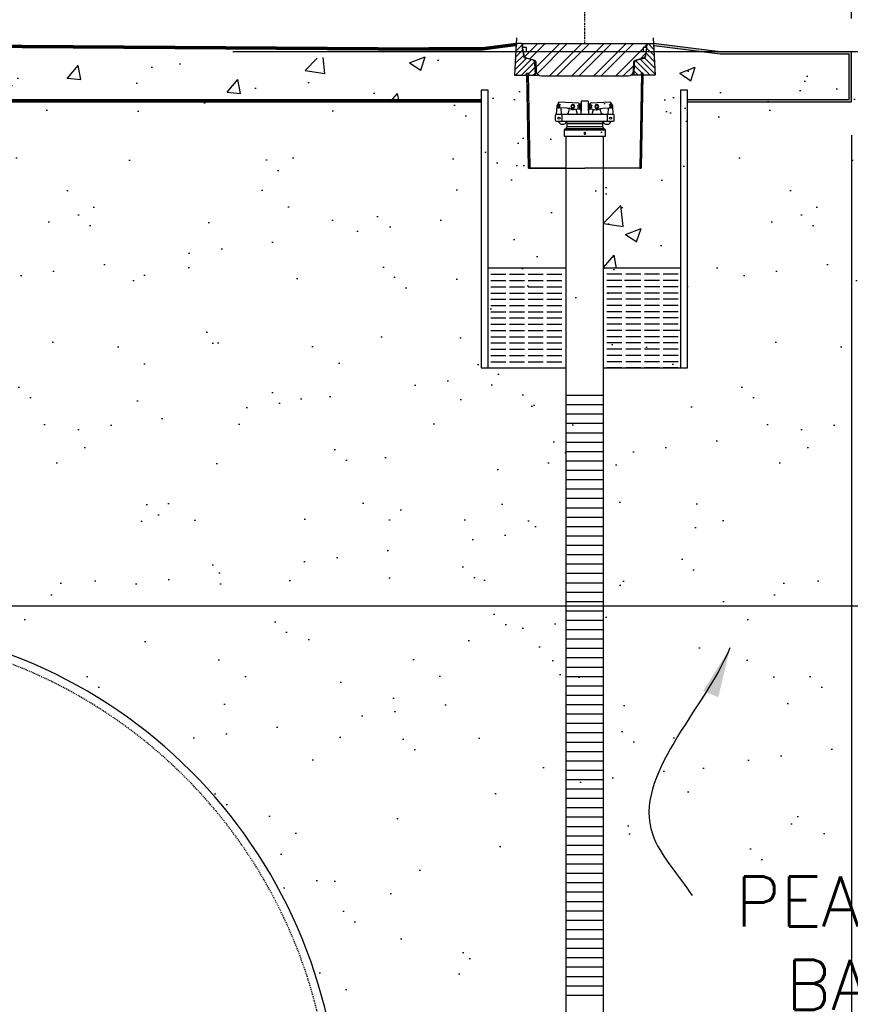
# Model space of a CAD drawing. Extents: x -169 to 6736, y -208 to 3022.
# Tile 400 of 656: x 1932 to 2032, y 870 to 988. Entities that reach past the tile are written whole.
import ezdxf

# ---------------------------------------------------------------- set-up
doc = ezdxf.new("R2010")
doc.units = 0
doc.header["$MEASUREMENT"] = 0
doc.header["$PDSIZE"] = 1
doc.linetypes.add('CENTER1', pattern=[0.6625, 0.5, -0.075, 0.0125, -0.075])
doc.linetypes.add('HIDDEN3', pattern=[0.1875, 0.125, -0.0625])
doc.layers.get('DEFPOINTS').update_dxf_attribs({"linetype": 'CONTINUOUS'})
for name, color, linetype in [('ADAPTOR-RING', 3, 'CONTINUOUS'), ('BENTONITE', 3, 'CONTINUOUS'), ('BENTONITE-HATCH', 2, 'CONTINUOUS'), ('CENTERLINE', 3, 'CENTER1'), ('CONCRETE-HATCH', 2, 'CONTINUOUS'), ('DIM', 3, 'CONTINUOUS'), ('FREEZE-LINES', 8, 'CONTINUOUS'), ('MONITOR-WELL-COVER', 2, 'CONTINUOUS'), ('MONITOR-WELL-COVER-HATCH', 252, 'CONTINUOUS'), ('MONITOR-WELL-MANHOLE', 2, 'CONTINUOUS'), ('MONITOR-WELL-MANHOLE-HATCH', 7, 'CONTINUOUS'), ('PEAGRAVEL-HATCH', 3, 'CONTINUOUS'), ('PVC-4', 4, 'CONTINUOUS'), ('PVC-4-HATCH', 7, 'CONTINUOUS'), ('TANK-SLAB', 6, 'CONTINUOUS'), ('TANK-UST', 5, 'CONTINUOUS'), ('TEXT', 3, 'CONTINUOUS'), ('WELL-CAP', 3, 'CONTINUOUS')]:
    doc.layers.add(name, color=color, linetype=linetype)
doc.styles.add('SIMPLEX', font='simplex')
doc.dimstyles.new('DIM64', dxfattribs={"dimscale": 64, "dimtxt": 0.09375, "dimasz": 0.09375, "dimexe": 0.0625, "dimexo": 0.0625, "dimgap": 0.046875, "dimtad": 1, "dimdec": 4, "dimzin": 3, "dimdsep": 46, "dimlunit": 4, "dimtxsty": 'SIMPLEX', "dimcen": 0, "dimclrd": 256, "dimclre": 256, "dimclrt": 256, "dimadec": 0, "dimazin": 0, "dimtfac": 1, "dimtdec": 4, "dimtmove": 0, "dimatfit": 3, "dimfxl": 1, "dimfrac": 2, "dimtolj": 1, "dimtzin": 0, "dimarcsym": 0})

# ---------------------------------------------------------------- blocks, each defined once
blk = doc.blocks.new('*D104')
at = {"layer": 'DEFPOINTS', "color": 0, "transparency": 16777216}
for p in [(1932.06, 917.52), (2172.84, 917.52), (1987.06, 791.52)]:
    blk.add_point(p, dxfattribs=at)
at = {"layer": 'DIM', "lineweight": -2, "transparency": 16777216}
for p, q in [((1936.06, 917.52), (2176.84, 917.52)), ((2172.84, 797.52), (2172.84, 911.52)), ((1991.06, 791.52), (2176.84, 791.52))]:
    blk.add_line(p, q, dxfattribs=at)
at = {"layer": 'DIM', "transparency": 16777216}
for points in [[(2171.84, 911.52), (2173.84, 911.52), (2172.84, 917.52)], [(2171.84, 797.52), (2173.84, 797.52), (2172.84, 791.52)]]:
    blk.add_solid(points, dxfattribs=at)
at = {"layer": 'DIM', "transparency": 16777216, "insert": (2165.27, 854.52), "char_height": 6, "attachment_point": 5, "rotation": 90, "style": 'SIMPLEX'}
blk.add_mtext('\\A1;10\'-6" O.D. (F.V.)', dxfattribs=at)
blk = doc.blocks.new('*D106')
at = {"layer": 'DEFPOINTS', "color": 0, "transparency": 16777216}
for p in [(2160.19, 984.01), (2172.84, 984.01), (1906.67, 917.52)]:
    blk.add_point(p, dxfattribs=at)
at = {"layer": 'DIM', "lineweight": -2, "transparency": 16777216}
for p, q in [((2164.19, 984.01), (2176.84, 984.01)), ((2172.84, 923.52), (2172.84, 978.01)), ((1910.67, 917.52), (2176.84, 917.52))]:
    blk.add_line(p, q, dxfattribs=at)
at = {"layer": 'DIM', "transparency": 16777216}
for points in [[(2171.84, 978.01), (2173.84, 978.01), (2172.84, 984.01)], [(2171.84, 923.52), (2173.84, 923.52), (2172.84, 917.52)]]:
    blk.add_solid(points, dxfattribs=at)
at = {"layer": 'DIM', "transparency": 16777216, "insert": (2166.27, 950.77), "char_height": 6, "attachment_point": 5, "rotation": 90, "style": 'SIMPLEX'}
blk.add_mtext('\\A1;60"', dxfattribs=at)
blk = doc.blocks.new('*D108')
at = {"layer": 'DEFPOINTS', "color": 0, "transparency": 16777216}
for p in [(1999.81, 1001.26), (1999.81, 1001.26), (2031.81, 984.01)]:
    blk.add_point(p, dxfattribs=at)
at = {"layer": 'DIM', "lineweight": -2, "transparency": 16777216}
for p, q in [((2031.81, 988.01), (2031.81, 1005.26)), ((2025.81, 1001.26), (2005.81, 1001.26))]:
    blk.add_line(p, q, dxfattribs=at)
at = {"layer": 'DIM', "transparency": 16777216}
for points in [[(2005.81, 1002.26), (2005.81, 1000.26), (1999.81, 1001.26)], [(2025.81, 1002.26), (2025.81, 1000.26), (2031.81, 1001.26)]]:
    blk.add_solid(points, dxfattribs=at)
at = {"layer": 'DIM', "transparency": 16777216, "insert": (2015.81, 1007.83), "char_height": 6, "attachment_point": 5, "style": 'SIMPLEX'}
blk.add_mtext('\\A1;2\'-8"', dxfattribs=at)
blk = doc.blocks.new('*D109')
at = {"layer": 'DEFPOINTS', "color": 0, "transparency": 16777216}
for p in [(1368.59, 978.3), (2031.81, 978.01), (1368.59, 700.52)]:
    blk.add_point(p, dxfattribs=at)
at = {"layer": 'DIM', "lineweight": -2, "transparency": 16777216}
for p, q in [((1368.59, 974.3), (1368.59, 696.52)), ((2031.81, 974.01), (2031.81, 696.52)), ((2025.81, 700.52), (1374.59, 700.52))]:
    blk.add_line(p, q, dxfattribs=at)
at = {"layer": 'DIM', "transparency": 16777216}
for points in [[(1374.59, 701.52), (1374.59, 699.52), (1368.59, 700.52)], [(2025.81, 701.52), (2025.81, 699.52), (2031.81, 700.52)]]:
    blk.add_solid(points, dxfattribs=at)
at = {"layer": 'DIM', "transparency": 16777216, "insert": (1700.2, 708.09), "char_height": 6, "attachment_point": 5, "style": 'SIMPLEX'}
blk.add_mtext('\\A1;55\'-3 1/4" (F.V. TANK SLAB)', dxfattribs=at)
blk = doc.blocks.new('*D111')
at = {"layer": 'DEFPOINTS', "color": 0, "transparency": 16777216}
for p in [(2031.81, 978.01), (1970.41, 719.02), (2031.81, 719.02)]:
    blk.add_point(p, dxfattribs=at)
at = {"layer": 'DIM', "lineweight": -2, "transparency": 16777216}
for p, q in [((2031.81, 974.01), (2031.81, 715.02)), ((1976.41, 719.02), (2025.81, 719.02))]:
    blk.add_line(p, q, dxfattribs=at)
at = {"layer": 'DIM', "transparency": 16777216}
for points in [[(1976.41, 720.02), (1976.41, 718.02), (1970.41, 719.02)], [(2025.81, 720.02), (2025.81, 718.02), (2031.81, 719.02)]]:
    blk.add_solid(points, dxfattribs=at)
at = {"layer": 'DIM', "transparency": 16777216, "insert": (2001.11, 726.59), "char_height": 6, "attachment_point": 5, "style": 'SIMPLEX'}
blk.add_mtext('\\A1;5\'-1 3/8"', dxfattribs=at)

msp = doc.modelspace()

# ---------------------------------------------------------------- hatches: boundary and pattern name
at = {"layer": 'BENTONITE-HATCH', "linetype": 'Continuous'}
h = msp.add_hatch(dxfattribs=at)
h.set_pattern_fill('ACAD_ISO02W100,_I', color=256, scale=0.15, style=2)
h.set_pattern_definition([(0, (1999.77254, 952.0772), (0, 0.75), [1.8, -0.45])])
h.paths.add_polyline_path([(1997.56144, 958.07721), (1988.22064, 958.07721), (1988.22064, 946.07721), (1997.56144, 946.07721)])
h = msp.add_hatch(dxfattribs=at)
h.set_pattern_fill('ACAD_ISO02W100,_I', color=256, scale=0.15, style=2)
h.set_pattern_definition([(180, (1999.77254, 952.0772), (0, 0.75), [1.8, -0.45])])
h.paths.add_polyline_path([(2002.06144, 958.07721), (2011.40224, 958.07721), (2011.40224, 946.07721), (2002.06144, 946.07721)])
at = {"layer": 'CONCRETE-HATCH'}
h = msp.add_hatch(dxfattribs=at)
h.set_pattern_fill('AR-CONC', color=256, scale=2.67, style=0)
h.set_pattern_definition([(50, (1937.734, 980.841), (19.151, -1.6755), [2.0025, -22.0275]), (355, (1937.734, 980.841), (-3.7047, 20.0835), [1.602, -17.622]), (100.45, (1939.33, 980.701), (15.446, 18.408), [1.702, -18.7205]), (46.184, (1937.734, 986.18), (28.495, -4.419), [3.004, -33.041]), (96.636, (1940.11, 985.813), (24.955, 26.009), [2.553, -28.081]), (351.184, (1937.734, 986.18), (24.955, 26.009), [2.403, -26.433]), (21, (1940.404, 984.846), (15.9374, -10.75), [2.0025, -22.0275]), (326, (1940.404, 984.846), (6.4965, 19.3615), [1.602, -17.622]), (71.45, (1941.733, 983.95), (22.434, 8.6116), [1.702, -18.7205]), (37.5, (1937.7344, 980.841), (0.3247, 8.8883), [0, -17.4084, 0, -17.889, 0, -17.6887]), (7.5, (1937.734, 980.841), (7.024, 10.5308), [0, -10.1994, 0, -17.0079, 0, -6.7417]), (327.5, (1931.78, 980.841), (14.25306, -0.6022), [0, -6.675, 0, -20.826, 0, -27.6345]), (317.5, (1929.11, 980.841), (15.571, 2.6728), [0, -8.6775, 0, -13.8306, 0, -19.6245])])
h.paths.add_polyline_path([(1991.54444, 984.6882), (1966.89812, 983.23549), (1905.70571, 983.73346), (1897.6864, 984.73588), (1897.47783, 983.95668), (1897.09194, 983.95668), (1897.04711, 983.9299), (1897.0206, 983.87998), (1897.0206, 978.29596), (1987.37689, 978.01471), (1987.37689, 979.40527), (1988.22064, 979.40527), (1988.22064, 958.07721), (1997.56144, 958.07721), (1997.56144, 970.07721), (1991.99664, 970.07721), (1993.06147, 970.07421), (1992.77974, 981.23519), (1991.36348, 981.23519)])
h = msp.add_hatch(dxfattribs=at)
h.set_pattern_fill('AR-CONC', color=256, scale=2.67, style=0)
h.set_pattern_definition([(50, (2002.023, 958.077), (19.151, -1.6755), [2.0025, -22.0275]), (355, (2002.023, 958.077), (-3.705, 20.084), [1.602, -17.622]), (100.45, (2003.618, 957.938), (15.446, 18.408), [1.702, -18.7205]), (46.184, (2002.023, 963.417), (28.495, -4.42), [3.004, -33.041]), (96.64, (2004.397, 963.05), (24.955, 26.01), [2.553, -28.081]), (351.18, (2002.023, 963.417), (24.955, 26.01), [2.403, -26.433]), (21, (2004.693, 962.082), (15.9374, -10.75), [2.0025, -22.0275]), (326, (2004.693, 962.082), (6.497, 19.362), [1.602, -17.622]), (71.45, (2006.02, 961.186), (22.434, 8.612), [1.702, -18.7205]), (37.5, (2002.0225, 958.077), (0.3247, 8.8883), [0, -17.4084, 0, -17.889, 0, -17.6887]), (7.5, (2002.023, 958.077), (7.024, 10.5308), [0, -10.1994, 0, -17.0079, 0, -6.7417]), (327.5, (1996.0684, 958.077), (14.2531, -0.6022), [0, -6.675, 0, -20.826, 0, -27.6345]), (317.5, (1993.398, 958.077), (15.571, 2.6728), [0, -8.6775, 0, -13.8306, 0, -19.6245])])
h.paths.add_polyline_path([(2031.53019, 983.73346), (2016.04381, 983.73346), (2008.07628, 984.72941), (2008.2594, 981.23519), (2006.77568, 981.23519), (2006.56141, 970.07421), (2006.40519, 970.07721), (2002.06144, 970.07721), (2002.06144, 958.07721), (2011.28314, 958.07721), (2011.28314, 979.40527), (2012.12689, 979.40527), (2012.12689, 978.29596), (2031.53019, 978.29596)])
at = {"layer": 'MONITOR-WELL-COVER-HATCH'}
h = msp.add_hatch(dxfattribs=at)
h.set_pattern_fill('ANSI32', color=256, scale=5, style=0)
h.set_pattern_definition([(45, (25.3944, 1e-13), (-1.3258252, 1.3258252), []), (45, (26.2782, 1e-13), (-1.3258252, 1.3258252), [])])
edge = h.paths.add_edge_path()
edge.add_line((1994.60723, 981.08755), (2005.01565, 981.08755))
edge.add_arc((2005.01565, 981.6781), 0.59055, 270, 357.0001562)
edge.add_line((2005.60539, 981.64719), (2005.66457, 982.77639))
edge.add_arc((2005.90046, 982.76403), 0.23622, 465, 537.0001562, ccw=False)
edge.add_line((2005.83933, 982.9922), (2006.79194, 983.24746))
edge.add_arc((2006.69004, 983.62774), 0.3937, 285, 353.6889707)
edge.add_line((2007.08136, 983.58446), (2007.13613, 984.07967))
edge.add_line((2007.13613, 984.07967), (2006.82117, 984.07967))
edge.add_line((2006.82117, 984.07967), (2006.82117, 984.55211))
edge.add_line((2006.82117, 984.55211), (2007.23455, 984.55211))
edge.add_line((2007.23455, 984.55211), (2007.23455, 984.92613))
edge.add_line((2007.23455, 984.92613), (2007.18341, 985.01471))
edge.add_line((2007.18341, 985.01471), (1992.43947, 985.01471))
edge.add_line((1992.43947, 985.01471), (1992.38833, 984.92613))
edge.add_line((1992.38833, 984.92613), (1992.38833, 984.55211))
edge.add_line((1992.38833, 984.55211), (1992.80171, 984.55211))
edge.add_line((1992.80171, 984.55211), (1992.80171, 984.07967))
edge.add_line((1992.80171, 984.07967), (1992.48675, 984.07967))
edge.add_line((1992.48675, 984.07967), (1992.54152, 983.58446))
edge.add_arc((1992.93283, 983.62774), 0.3937, 186.3110293, 255)
edge.add_line((1992.83094, 983.24746), (1993.78355, 982.9922))
edge.add_arc((1993.72242, 982.76403), 0.23622, 362.9998438, 435, ccw=False)
edge.add_line((1993.95831, 982.77639), (1994.01749, 981.64719))
edge.add_arc((1994.60723, 981.6781), 0.59055, 182.9998438, 270)
at = {"layer": 'MONITOR-WELL-MANHOLE-HATCH'}
h = msp.add_hatch(dxfattribs=at)
h.set_pattern_fill('LINE', color=256, scale=4, angle=45, style=0)
h.set_pattern_definition([(45, (2029.45473, 1025.5573), (-0.3535534, 0.3535534), [])])
h.paths.add_polyline_path([(1993.82886, 982.69157, 0.324919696), (1993.5376, 983.05126), (1992.67147, 983.28333, -0.315298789), (1992.49729, 983.49092), (1992.4277, 984.28637), (1992.34896, 984.42275), (1992.34896, 984.6407), (1992.29448, 984.94965, 0.363970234), (1992.21694, 985.01471), (1991.56155, 985.01471), (1991.36348, 981.23519), (1992.77974, 981.23519), (1992.8214, 981.47141), (1993.05762, 981.47141), (1993.09927, 981.23519), (1993.90519, 981.23519)])
h = msp.add_hatch(dxfattribs=at)
h.set_pattern_fill('LINE', color=256, scale=4, angle=135, style=0)
h.set_pattern_definition([(135, (25.39435, 1e-13), (-0.35355339, -0.35355339), [])])
h.paths.add_polyline_path([(2008.06132, 985.01471), (2007.40594, 985.01471, 0.363970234), (2007.3284, 984.94965), (2007.27392, 984.6407), (2007.27392, 984.42275), (2007.19518, 984.28637), (2007.12559, 983.49092, -0.315298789), (2006.95141, 983.28333), (2006.08528, 983.05126, 0.324919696), (2005.79402, 982.69157), (2005.71769, 981.23519), (2006.52361, 981.23519), (2006.56526, 981.47141), (2006.76199, 981.47141), (2006.80148, 981.47141), (2006.84314, 981.23519), (2008.2594, 981.23519)])
at = {"layer": 'PEAGRAVEL-HATCH'}
h = msp.add_hatch(dxfattribs=at)
h.set_pattern_fill('AR-SAND', color=256, scale=7.5, style=0)
h.set_pattern_definition([(37.5, (1976.628, 854.523), (-0.47245, 14.4512), [0, -11.4, 0, -12.75, 0, -12.1875]), (7.5, (1976.628, 854.523), (13.2733, 21.1661), [0, -6.15, 0, -10.275, 0, -3.9375]), (327.5, (1967.403, 854.523), (23.35606, 0.04244), [0, -3.75, 0, -13.5, 0, -17.625]), (317.5, (1967.403, 854.523), (22.546, 6.5826), [0, -1.875, 0, -8.85, 0, -10.125])])
h.paths.add_polyline_path([(2148.18907, 982.01471), (2006.41709, 982.01471), (2006.41709, 978.01471), (1986.73254, 978.01471), (1986.73254, 946.07721), (1985.58004, 769.87114), (2011.23179, 768.70325), (2063.50672, 847.60977), (2065.73677, 853.03088), (2067.01001, 856.13125), (2068.85764, 860.79111), (2070.76335, 866.28076), (2071.72467, 868.85813), (2073.27975, 873.06289), (2074.0832, 874.37688), (2075.11992, 877.00486), (2076.72683, 879.63284), (2078.04865, 882.26082), (2079.95826, 884.76681), (2082.60189, 893.17634), (2084.96039, 897.17253), (2085.6426, 899.34269), (2088.87546, 908.84025), (2092.48691, 917.52328), (2095.38775, 924.30849)])
h.paths.add_polyline_path([(1979.78588, 867.55102), (2038.78588, 867.55102), (2038.78588, 886.55102), (1979.78588, 886.55102)])
h = msp.add_hatch(dxfattribs=at)
h.set_pattern_fill('AR-SAND', color=256, scale=7.5, style=0)
h.set_pattern_definition([(37.5, (1889.872, 854.523), (-0.47245, 14.4512), [0, -11.4, 0, -12.75, 0, -12.1875]), (7.5, (1889.872, 854.523), (13.2733, 21.166), [0, -6.15, 0, -10.275, 0, -3.9375]), (327.5, (1880.647, 854.523), (23.3561, 0.0424), [0, -3.75, 0, -13.5, 0, -17.625]), (317.5, (1880.647, 854.523), (22.546, 6.5826), [0, -1.875, 0, -8.85, 0, -10.125])])
edge = h.paths.add_edge_path()
edge.add_line((1987.37689, 978.01471), (1897.0206, 978.01471))
edge.add_line((1897.0206, 978.01471), (1897.0206, 976.75093))
edge.add_line((1897.0206, 976.75093), (1897.00608, 973.7036))
edge.add_line((1897.00608, 973.7036), (1892.87495, 973.7036))
edge.add_line((1892.87495, 973.7036), (1892.87495, 930.05404))
edge.add_line((1892.87495, 930.05404), (1890.16072, 930.05404))
edge.add_arc((1890.80992, 930.05404), 0.6492, 180, 270)
edge.add_line((1890.80992, 929.40484), (1890.80992, 929.05328))
edge.add_line((1890.80992, 929.05328), (1893.62111, 929.05328))
edge.add_arc((1893.62111, 923.05328), 6, 0, 90, ccw=False)
edge.add_line((1899.62111, 923.05328), (1899.62111, 915.52328))
edge.add_line((1899.62111, 915.52328), (1900.66072, 915.52328))
edge.add_line((1900.66072, 915.52328), (1901.66072, 917.52328))
edge.add_line((1901.66072, 917.52328), (1906.66072, 917.52328))
edge.add_line((1906.66072, 917.52328), (1907.66072, 915.52328))
edge.add_line((1907.66072, 915.52328), (1912.19673, 915.52328))
edge.add_arc((1909.34426, 854.52328), 61.06666, 0, 87.3226925, ccw=False)
edge.add_line((1970.41092, 854.52328), (1972.16709, 854.52328))
edge.add_line((1972.16709, 854.52328), (1997.56144, 946.07721))
edge.add_line((1997.56144, 946.07721), (1987.37689, 946.07721))
edge.add_line((1987.37689, 946.07721), (1987.37689, 978.01471))
at = {"layer": 'TANK-SLAB'}
msp.add_hatch(color=256, dxfattribs=at).paths.add_polyline_path([(2031.81144, 984.01471), (2016.06132, 984.01471), (2008.06132, 985.01471), (2008.07628, 984.72941), (2016.04381, 983.73346), (2031.53019, 983.73346), (2031.53019, 978.29596), (2012.12689, 978.29596), (2012.12689, 978.01471), (2031.81144, 978.01471)])

# ---------------------------------------------------------------- linework, layer by layer
at = {"layer": 'ADAPTOR-RING', "color": 7}
for p, q in [((1997.68564, 975.40642), (2001.93724, 975.40642)), ((1997.68564, 975.05356), (2001.93724, 975.05356)), ((2002.23772, 974.66356), (1997.38516, 974.66356)), ((1997.5606, 974.83703), (2002.06228, 974.83703))]:
    msp.add_line(p, q, dxfattribs=at)
at = {"layer": 'ADAPTOR-RING', "linetype": 'Continuous'}
msp.add_line((1997.38516, 974.66356), (2002.23772, 974.66356), dxfattribs=at)
at = {"layer": 'ADAPTOR-RING'}
msp.add_lwpolyline([(1997.5144, 975.65005), (2002.10901, 975.65005), (2002.06171, 975.62262), (2002.10901, 975.65005), (2002.06183, 975.62269, 0.26744243), (2001.93724, 975.40642), (2001.93724, 975.05356, 0.267926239), (2002.06222, 974.83706), (2002.17523, 974.77181, -0.267926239), (2002.23772, 974.66356), (2002.23772, 973.84563), (1997.38516, 973.84563), (1997.38516, 974.66356, -0.267926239), (1997.44765, 974.77181), (1997.56066, 974.83706, 0.267926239), (1997.68564, 975.05356), (1997.68564, 975.40642, 0.26744243), (1997.56105, 975.62269), (1997.51387, 975.65005), (1997.56117, 975.62262), (1997.51387, 975.65005)], format="xyb", dxfattribs=at)
at = {"layer": 'ADAPTOR-RING', "linetype": 'Continuous'}
msp.add_lwpolyline([(1999.92036, 974.25469), (1999.8659, 974.34902), (1999.75698, 974.34902), (1999.70252, 974.25469), (1999.75698, 974.16036), (1999.8659, 974.16036)], close=True, dxfattribs=at)
at = {"layer": 'BENTONITE', "linetype": 'Continuous'}
for p, q in [((1997.56144, 958.07721), (1988.22064, 958.07721)), ((2011.28314, 958.07721), (2002.06144, 958.07721))]:
    msp.add_line(p, q, dxfattribs=at)
for points in [[(1988.22064, 946.07721), (1988.22064, 979.40527), (1987.37689, 979.40527), (1987.37689, 946.07721), (1997.56144, 946.07721)], [(2002.06144, 946.07721), (2012.12689, 946.07721), (2012.12689, 979.40527), (2011.28314, 979.40527), (2011.28314, 946.07721)]]:
    msp.add_lwpolyline(points, dxfattribs=at)
at = {"layer": 'CENTERLINE', "linetype": 'CENTER1', "ltscale": 0.5}
msp.add_lwpolyline([(1999.81144, 985.01471), (1999.81144, 1029.15474)], dxfattribs=at)
at = {"layer": 'DEFPOINTS'}
for points in [[(1991.59801, 985.71037), (1991.36348, 981.23519), (1992.8472, 981.23519), (1993.06147, 970.07421), (1993.21769, 970.07721), (1999.81144, 970.07721)], [(1991.59801, 985.71037), (1991.36348, 981.23519), (1992.8472, 981.23519), (1993.06147, 970.07421), (1993.21769, 970.07721), (1999.81144, 970.07721)], [(2008.02487, 985.71037), (2008.2594, 981.23519), (2006.77568, 981.23519), (2006.56141, 970.07421), (2006.40519, 970.07721), (1999.81144, 970.07721)], [(2008.02487, 985.71037), (2008.2594, 981.23519), (2006.77568, 981.23519), (2006.56141, 970.07421), (2006.40519, 970.07721), (1999.81144, 970.07721)]]:
    msp.add_lwpolyline(points, dxfattribs=at)
at = {"layer": 'FREEZE-LINES', "linetype": 'Continuous'}
msp.add_line((2245.43325, 984.01471), (1957.56005, 984.01471), dxfattribs=at)
at = {"layer": 'MONITOR-WELL-COVER', "linetype": 'Continuous'}
msp.add_lwpolyline([(2005.01565, 981.08755), (1994.60723, 981.08755, -0.398960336), (1994.01749, 981.64719), (1993.95831, 982.77639, 0.32492045), (1993.78355, 982.9922), (1992.83094, 983.24746, -0.309020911), (1992.54152, 983.58446), (1992.48675, 984.07967), (1992.80171, 984.07967), (1992.80171, 984.55211), (1992.38833, 984.55211), (1992.38833, 984.92613), (1992.43947, 985.01471), (2007.18341, 985.01471), (2007.23455, 984.92613), (2007.23455, 984.55211), (2006.82117, 984.55211), (2006.82117, 984.07967), (2007.13613, 984.07967), (2007.08136, 983.58446, -0.309020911), (2006.79194, 983.24746), (2005.83933, 982.9922, 0.32492045), (2005.66457, 982.77639), (2005.60539, 981.64719, -0.398960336)], format="xyb", close=True, dxfattribs=at)
at = {"layer": 'MONITOR-WELL-MANHOLE', "color": 7}
for p, q in [((1992.21694, 985.01471), (2007.40594, 985.01471)), ((1993.90519, 981.23519), (1994.21662, 981.23519)), ((2005.71769, 981.23519), (2005.40626, 981.23519))]:
    msp.add_line(p, q, dxfattribs=at)
at = {"layer": 'MONITOR-WELL-MANHOLE', "color": 7, "linetype": 'Continuous'}
for p, q in [((1997.56144, 970.07721), (1993.21769, 970.07721)), ((2006.40519, 970.07721), (2002.06144, 970.07721))]:
    msp.add_line(p, q, dxfattribs=at)
at = {"layer": 'MONITOR-WELL-MANHOLE', "linetype": 'Continuous'}
for points in [[(1993.05762, 981.47141), (1993.09927, 981.23519), (1993.90519, 981.23519), (1993.82886, 982.69157, 0.324919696), (1993.5376, 983.05126), (1992.67147, 983.28333, -0.315298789), (1992.49729, 983.49092), (1992.4277, 984.28637), (1992.34896, 984.42275), (1992.34896, 984.6407), (1992.29448, 984.94965, 0.363970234), (1992.21694, 985.01471), (1991.56155, 985.01471), (1991.36348, 981.23519), (1992.77974, 981.23519), (1992.8214, 981.47141)], [(2006.56526, 981.47141), (2006.52361, 981.23519), (2005.71769, 981.23519), (2005.79402, 982.69157, -0.324919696), (2006.08528, 983.05126), (2006.95141, 983.28333, 0.315298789), (2007.12559, 983.49092), (2007.19518, 984.28637), (2007.27392, 984.42275), (2007.27392, 984.6407), (2007.3284, 984.94965, -0.363970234), (2007.40594, 985.01471), (2008.06132, 985.01471), (2008.2594, 981.23519), (2006.84314, 981.23519), (2006.80148, 981.47141)]]:
    msp.add_lwpolyline(points, format="xyb", close=True, dxfattribs=at)
for points in [[(1992.99894, 981.47141), (1993.21769, 970.07721), (1993.06147, 970.07421), (1992.84272, 981.46841)], [(2006.62394, 981.47141), (2006.40519, 970.07721), (2006.56141, 970.07421), (2006.78016, 981.46841)]]:
    msp.add_lwpolyline(points, close=True, dxfattribs=at)
at = {"layer": 'PVC-4'}
for p, q in [((1997.56144, 770.68593), (1997.56144, 973.84563)), ((2002.06144, 770.68593), (2002.06144, 973.84563))]:
    msp.add_line(p, q, dxfattribs=at)
at = {"layer": 'PVC-4-HATCH', "linetype": 'Continuous'}
for points in [[(1997.56144, 942.81093), (2002.06144, 942.81093)], [(1997.56144, 941.68593), (2002.06144, 941.68593)], [(1997.56144, 940.56093), (2002.06144, 940.56093)], [(1997.56144, 939.43593), (2002.06144, 939.43593)], [(1997.56144, 938.31093), (2002.06144, 938.31093)], [(1997.56144, 937.18593), (2002.06144, 937.18593)], [(1997.56144, 936.06093), (2002.06144, 936.06093)], [(1997.56144, 934.93593), (2002.06144, 934.93593)], [(1997.56144, 933.81093), (2002.06144, 933.81093)], [(1997.56144, 932.68593), (2002.06144, 932.68593)], [(1997.56144, 931.56093), (2002.06144, 931.56093)], [(1997.56144, 930.43593), (2002.06144, 930.43593)], [(1997.56144, 929.31093), (2002.06144, 929.31093)], [(1997.56144, 928.18593), (2002.06144, 928.18593)], [(1997.56144, 927.06093), (2002.06144, 927.06093)], [(1997.56144, 925.93593), (2002.06144, 925.93593)], [(1997.56144, 924.81093), (2002.06144, 924.81093)], [(1997.56144, 923.68593), (2002.06144, 923.68593)], [(1997.56144, 922.56093), (2002.06144, 922.56093)], [(1997.56144, 921.43593), (2002.06144, 921.43593)], [(1997.56144, 920.31093), (2002.06144, 920.31093)], [(1997.56144, 919.18593), (2002.06144, 919.18593)], [(1997.56144, 918.06093), (2002.06144, 918.06093)], [(1997.56144, 916.93593), (2002.06144, 916.93593)], [(1997.56144, 915.81093), (2002.06144, 915.81093)], [(1997.56144, 914.68593), (2002.06144, 914.68593)], [(1997.56144, 913.56093), (2002.06144, 913.56093)], [(1997.56144, 912.43593), (2002.06144, 912.43593)], [(1997.56144, 911.31093), (2002.06144, 911.31093)], [(1997.56144, 910.18593), (2002.06144, 910.18593)], [(1997.56144, 909.06093), (2002.06144, 909.06093)], [(1997.56144, 907.93593), (2002.06144, 907.93593)], [(1997.56144, 906.81093), (2002.06144, 906.81093)], [(1997.56144, 905.68593), (2002.06144, 905.68593)], [(1997.56144, 904.56093), (2002.06144, 904.56093)], [(1997.56144, 903.43593), (2002.06144, 903.43593)], [(1997.56144, 902.31093), (2002.06144, 902.31093)], [(1997.56144, 901.18593), (2002.06144, 901.18593)], [(1997.56144, 900.06093), (2002.06144, 900.06093)], [(1997.56144, 898.93593), (2002.06144, 898.93593)], [(1997.56144, 897.81093), (2002.06144, 897.81093)], [(1997.56144, 896.68593), (2002.06144, 896.68593)], [(1997.56144, 895.56093), (2002.06144, 895.56093)], [(1997.56144, 894.43593), (2002.06144, 894.43593)], [(1997.56144, 893.31093), (2002.06144, 893.31093)], [(1997.56144, 892.18593), (2002.06144, 892.18593)], [(1997.56144, 891.06093), (2002.06144, 891.06093)], [(1997.56144, 889.93593), (2002.06144, 889.93593)], [(1997.56144, 888.81093), (2002.06144, 888.81093)], [(1997.56144, 887.68593), (2002.06144, 887.68593)], [(1997.56144, 886.56093), (2002.06144, 886.56093)], [(1997.56144, 885.43593), (2002.06144, 885.43593)], [(1997.56144, 884.31093), (2002.06144, 884.31093)], [(1997.56144, 883.18593), (2002.06144, 883.18593)], [(1997.56144, 882.06093), (2002.06144, 882.06093)], [(1997.56144, 880.93593), (2002.06144, 880.93593)], [(1997.56144, 879.81093), (2002.06144, 879.81093)], [(1997.56144, 878.68593), (2002.06144, 878.68593)], [(1997.56144, 877.56093), (2002.06144, 877.56093)], [(1997.56144, 876.43593), (2002.06144, 876.43593)], [(1997.56144, 875.31093), (2002.06144, 875.31093)], [(1997.56144, 874.18593), (2002.06144, 874.18593)], [(1997.56144, 873.06093), (2002.06144, 873.06093)], [(1997.56144, 871.93593), (2002.06144, 871.93593)], [(1997.56144, 870.81093), (2002.06144, 870.81093)]]:
    msp.add_lwpolyline(points, dxfattribs=at)
at = {"layer": 'TANK-SLAB'}
for p, q in [((1892.76085, 978.29596), (1987.37689, 978.29596)), ((1892.78759, 978.01471), (1987.37689, 978.01471))]:
    msp.add_line(p, q, dxfattribs=at)
at = {"layer": 'TANK-SLAB', "const_width": 0.29}
for points in [[(1893.63211, 985.36981), (1901.76243, 984.83833), (1981.11172, 984.36989)], [(1991.57843, 984.86897), (1987.58582, 984.36989), (1981.11172, 984.36989)], [(1892.71137, 978.15534), (1987.37634, 978.15534)]]:
    msp.add_lwpolyline(points, dxfattribs=at)
at = {"layer": 'TANK-SLAB'}
for points in [[(1893.6757, 985.51471), (1901.77271, 985.01471), (1981.08161, 984.51403)], [(1893.69065, 985.22941), (1901.77271, 984.73346), (1981.09144, 984.23278)], [(1991.52564, 985.01403), (1987.52564, 984.51403), (1981.08161, 984.51403)], [(1991.51069, 984.72873), (1987.54315, 984.23278), (1981.09144, 984.23278)], [(2012.12689, 978.01471), (2031.81144, 978.01471), (2031.81144, 984.01471), (2016.06132, 984.01471), (2008.06132, 985.01471)], [(2012.12689, 978.29596), (2031.53019, 978.29596), (2031.53019, 983.73346), (2016.04381, 983.73346), (2008.07628, 984.72941)]]:
    msp.add_lwpolyline(points, dxfattribs=at)
at = {"layer": 'TANK-UST'}
msp.add_lwpolyline([(1907.66072, 793.52328), (1912.19673, 793.52328, 0.954330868), (1912.19673, 915.52328), (1907.66072, 915.52328)], format="xyb", dxfattribs=at)
at = {"layer": 'TANK-UST', "color": 2, "linetype": 'HIDDEN3'}
msp.add_lwpolyline([(1623.41887, 794.52328), (1682.68027, 794.52328), (1723.16321, 794.52328), (1724.66321, 795.52328), (1730.66321, 795.52328), (1732.16321, 794.52328), (1739.16321, 794.52328), (1740.66321, 795.52328), (1746.66321, 795.52328), (1748.16321, 794.52328), (1772.36912, 794.52328), (1773.87027, 795.52404), (1779.87027, 795.52404), (1781.37142, 794.52328), (1825.66072, 794.52328), (1827.16072, 795.52328), (1849.16072, 795.52328), (1850.66072, 794.52328), (1907.68027, 794.52328), (1912.17347, 794.52328, 0.9539575), (1912.17347, 914.52328), (1907.68027, 914.52328), (1682.68027, 914.52328), (1583.66092, 914.52328)], format="xyb", dxfattribs=at)
at = {"layer": 'WELL-CAP', "linetype": 'Continuous'}
for p, q in [((1997.02665, 976.52505), (1996.96077, 977.27917)), ((1997.10421, 975.65005), (1997.10421, 976.52505)), ((1998.93624, 976.52581), (1998.78351, 977.11998)), ((2000.68717, 976.52581), (2000.8399, 977.11998)), ((2002.51921, 975.65005), (2002.51921, 976.52505)), ((2002.59676, 976.52505), (2002.66264, 977.27917))]:
    msp.add_line(p, q, dxfattribs=at)
for points in [[(1996.56839, 977.72842, 0.258991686), (1996.43999, 977.52245), (1996.38899, 976.51558)], [(1999.13687, 977.19594, 1.457952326), (1998.91888, 977.54088)], [(2000.24921, 976.91055), (2000.24921, 977.91055), (2000.24921, 978.0563, 0.414213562), (2000.21796, 978.08755), (1999.40546, 978.08755, 0.414213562), (1999.37421, 978.0563), (1999.37421, 977.91055), (1999.37421, 976.90005)], [(2003.23443, 976.51558), (2003.18342, 977.52245, 0.258991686), (2003.05502, 977.72842)], [(1999.13928, 977.19676), (1998.43687, 977.04517, -0.199707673), (1998.20113, 977.08847, 0.134523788), (1997.69755, 977.24893), (1996.68493, 977.29049)], [(1997.61811, 976.52505, 0.342299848), (1997.86024, 976.71281), (1997.98409, 977.19461)], [(1999.41748, 976.52505, -0.404026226), (1999.38625, 976.55521), (1999.37421, 976.90005), (1999.37421, 976.91055, 0.414213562), (1999.12421, 977.16055), (1999.09321, 977.16055, -0.073436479), (1999.02095, 977.17122)], [(2000.60247, 977.17122, -0.073436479), (2000.53021, 977.16055), (2000.49921, 977.16055, 0.414213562), (2000.24921, 976.91055), (2000.24921, 976.90005), (2000.23716, 976.55521, -0.404026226), (2000.20593, 976.52505)], [(2000.48413, 977.19676), (2001.18655, 977.04517, 0.199707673), (2001.42228, 977.08847, -0.134523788), (2001.92586, 977.24893), (2002.93848, 977.29049)], [(2002.0053, 976.52505, -0.342299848), (2001.76317, 976.71281), (2001.63933, 977.19461)], [(1996.62888, 975.65005), (1996.81173, 975.46793, 0.446400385), (1997.555, 975.50985, 0.361073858), (1997.55354, 975.58969, 0.043299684), (1997.49167, 975.65005)], [(2002.13174, 975.65005, 0.043299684), (2002.06987, 975.58969, 0.361073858), (2002.06841, 975.50985, 0.446400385), (2002.81168, 975.46793), (2002.99454, 975.65005)]]:
    msp.add_lwpolyline(points, format="xyb", dxfattribs=at)
for points in [[(1999.29063, 977.50465), (1999.11236, 977.87894), (1996.71313, 977.97742), (1996.50478, 977.61899)], [(2003.11863, 977.61899), (2002.91029, 977.97742), (2000.51106, 977.87894), (2000.33279, 977.50465)]]:
    msp.add_lwpolyline(points, dxfattribs=at)
at = {"layer": 'WELL-CAP', "color": 1, "linetype": 'Continuous'}
msp.add_lwpolyline([(1998.18371, 977.35784, 1.000000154), (1998.55839, 977.34246), (1998.56577, 977.5223, 1), (1998.19109, 977.53768)], format="xyb", close=True, dxfattribs=at)
msp.add_lwpolyline([(2001.06502, 977.34246, 1.000000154), (2001.43971, 977.35784), (2001.43233, 977.53768, 1), (2001.05764, 977.5223), (2001.06502, 977.34246)], format="xyb", dxfattribs=at)
at = {"layer": 'WELL-CAP', "linetype": 'Continuous'}
msp.add_lwpolyline([(1996.31171, 975.77505), (1996.31171, 976.40005, -0.414213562), (1996.43671, 976.52505), (2003.18671, 976.52505, -0.414213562), (2003.31171, 976.40005), (2003.31171, 975.77505, -0.414213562), (2003.18671, 975.65005), (1996.43671, 975.65005, -0.414213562)], format="xyb", close=True, dxfattribs=at)
at = {"layer": 'WELL-CAP', "color": 7, "linetype": 'Continuous'}
for centre, radius in [((1996.6939, 977.50906), 0.0955), ((1998.37421, 977.45705), 0.1875), ((1999.09321, 977.41055), 0.0955), ((2000.53021, 977.41055), 0.0955), ((2001.24921, 977.45705), 0.1875), ((2002.92951, 977.50906), 0.0955), ((1996.71621, 976.05705), 0.126), ((2002.90721, 976.05705), 0.126)]:
    msp.add_circle(centre, radius, dxfattribs=at)
at = {"layer": 'WELL-CAP', "linetype": 'Continuous'}
msp.add_circle((2000.53021, 977.41055), 0.096, dxfattribs=at)
for centre, radius, start, end in [((1996.69398, 977.50906), 0.2188, 31.2074754, 324.0901309), ((1999.12421, 977.91055), 0.25, 289.8922931, 0), ((2000.49921, 977.91055), 0.25, 180, 250.1077069), ((2000.53021, 977.41055), 0.2187, 35.9233864, 258.1394971), ((2002.92944, 977.50906), 0.2188, 215.9098691, 148.7925246)]:
    msp.add_arc(centre, radius, start, end, dxfattribs=at)

# ---------------------------------------------------------------- texts
at = {"layer": 'TEXT', "insert": (2042.07598, 877.05102), "char_height": 6, "width": 63.7671022, "attachment_point": 5, "style": 'SIMPLEX'}
msp.add_mtext('PEA GRAVEL BACKFILL', dxfattribs=at)

# ---------------------------------------------------------------- dimensions: what is measured, and where the dimension line sits
at = {"layer": 'DIM'}
dim = msp.add_linear_dim(base=(1999.81144, 1001.26161), p1=(2031.81144, 984.01471), p2=(1999.81144, 1001.26161), angle=180, dimstyle='DIM64', override={"dimse2": 1}, dxfattribs=at)
dim.commit()
dim.dimension.update_dxf_attribs({"geometry": '*D108', "text_midpoint": (2015.81144, 1007.83304)})
for base, p1, p2, angle, text, picture, middle in [((2172.84096, 984.01471), (1906.67083, 917.52328), (2160.18907, 984.01471), 90, '60"', '*D106', (2166.26953, 950.769)), ((1368.58612, 700.52328), (2031.81144, 978.01471), (1368.58612, 978.29596), 180, '<> (F.V. TANK SLAB)', '*D109', (1700.19878, 708.09471)), ((2172.84096, 917.52328), (1987.05547, 791.52328), (1932.05547, 917.52328), 90, '<> O.D. (F.V.)', '*D104', (2165.26953, 854.52328))]:
    dim = msp.add_linear_dim(base=base, p1=p1, p2=p2, angle=angle, text=text, dimstyle='DIM64', dxfattribs=at)
    dim.commit()
    dim.dimension.update_dxf_attribs({"geometry": picture, "text_midpoint": middle})
dim = msp.add_linear_dim(base=(2031.81144, 719.02328), p1=(1970.41092, 719.02328), p2=(2031.81144, 978.01471), angle=0, dimstyle='DIM64', dxfattribs=at)
dim.commit()
dim.dimension.update_dxf_attribs({"geometry": '*D111', "text_midpoint": (2001.11118, 726.59471)})

# ---------------------------------------------------------------- leaders
at = {"layer": 'TEXT'}
msp.add_leader([(1901.72322, 984.51471), (1952.3846, 1080.23428), (1959.14826, 1080.23428)], dimstyle='DIM64', dxfattribs=at)
at = {"layer": 'TEXT', "path_type": 1}
msp.add_leader([(2017.23185, 912.4729), (2007.9173, 890.14981), (2012.68083, 882.76114)], dimstyle='DIM64', override={"dimgap": 0.0625, "dimtad": 0}, dxfattribs=at)

doc.saveas('drawing.dxf')
